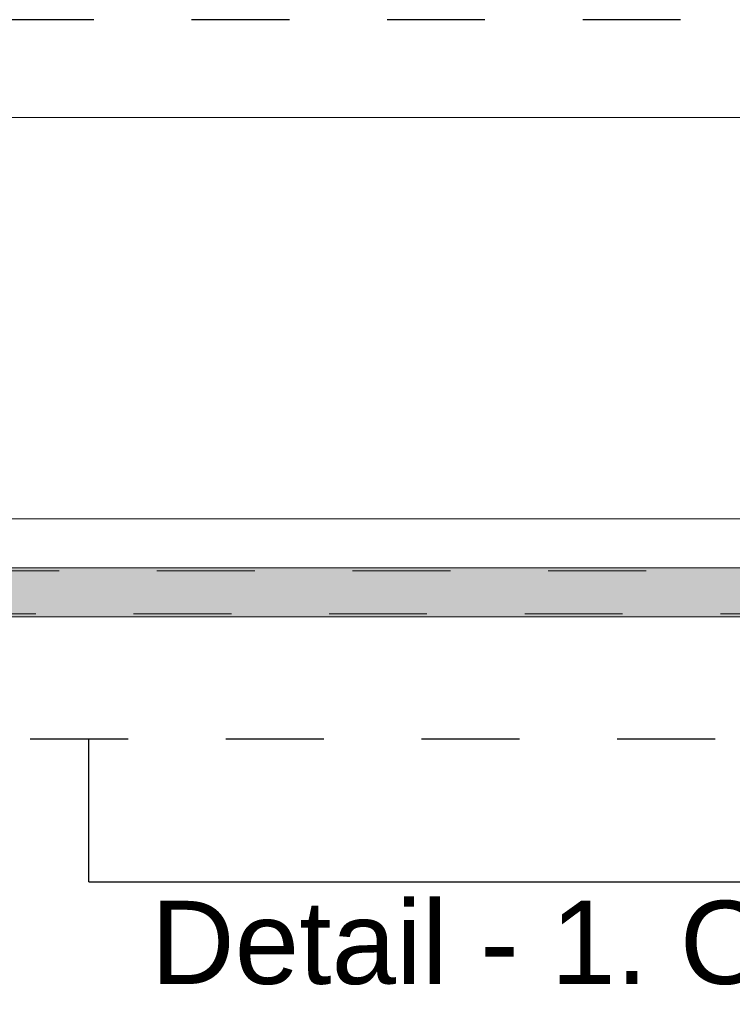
# Model space of a CAD drawing. Header units: metres. Extents: x -3.6 to 85.2, y -11 to 16.8.
# Tile 291 of 508: x 35.2 to 35.9, y -0.7 to 0.4. Entities that reach past the tile are written whole.
import ezdxf

# ---------------------------------------------------------------- set-up
doc = ezdxf.new("R2010")
doc.units = ezdxf.units.M
doc.header["$MEASUREMENT"] = 0
doc.linetypes.add('Punktlinie eng', pattern=[0.0375, 0.0125, -0.025])
for name, color, linetype in [('208 - Marker.Detail', 7, 'Continuous'), ('604 - Struktur.Wand Aussen', 7, 'Continuous'), ('606 - Struktur.Wand Innen Ausbau', 7, 'Continuous'), ('Neubau_301 - Elemente.Linie', 7, 'Continuous')]:
    doc.layers.add(name, color=color, linetype=linetype)
doc.styles.add('ERSTELLTER_STIL_2', font='txt')

msp = doc.modelspace()

# ---------------------------------------------------------------- hatches: boundary and pattern name
at = {"layer": '606 - Struktur.Wand Innen Ausbau', "linetype": 'Continuous', "lineweight": 0, "true_color": 0x3f1a1a}
msp.add_hatch(color=19, dxfattribs=at).paths.add_polyline_path([(33.329, -0.205), (36.151, -0.205), (36.151, -0.255), (33.329, -0.255)])

# ---------------------------------------------------------------- linework, layer by layer
at = {"layer": '208 - Marker.Detail', "color": 30, "linetype": 'Punktlinie eng', "lineweight": 25, "true_color": 0xff6e00}
for p, q in [((36.0673, 0.355), (33.4025, 0.355)), ((33.4025, -0.3797), (36.0673, -0.3797))]:
    msp.add_line(p, q, dxfattribs=at)
at = {"layer": '208 - Marker.Detail', "color": 30, "linetype": 'Continuous', "lineweight": 25, "true_color": 0xff6e00}
for p, q in [((35.2622, -0.5258), (35.2622, -0.3797)), ((35.2622, -0.5258), (35.3122, -0.5258)), ((35.3122, -0.5258), (37.0622, -0.5258))]:
    msp.add_line(p, q, dxfattribs=at)
at = {"layer": '604 - Struktur.Wand Aussen', "color": 7, "linetype": 'Continuous', "lineweight": 13}
for p, q in [((35.94, 0.255), (33.54, 0.255)), ((33.54, -0.155), (35.94, -0.155))]:
    msp.add_line(p, q, dxfattribs=at)
at = {"layer": 'Neubau_301 - Elemente.Linie', "color": 1, "linetype": 'Continuous', "lineweight": 13, "flags": 128}
msp.add_lwpolyline([(33.329, -0.205), (36.151, -0.205), (36.151, -0.255), (33.329, -0.255)], close=True, dxfattribs=at)
at = {"layer": 'Neubau_301 - Elemente.Linie', "color": 1, "linetype": 'Punktlinie eng', "lineweight": 9, "flags": 128}
msp.add_lwpolyline([(33.332, -0.208), (36.148, -0.208), (36.148, -0.252), (33.332, -0.252)], close=True, dxfattribs=at)

# ---------------------------------------------------------------- texts
at = {"layer": '208 - Marker.Detail', "color": 30, "lineweight": 25, "true_color": 0xff6e00, "insert": (35.3257, -0.5452), "char_height": 0.085, "attachment_point": 1, "style": 'ERSTELLTER_STIL_2'}
msp.add_mtext('\\A1;{\\pql;\\fArial|b0|i0|c0|p38;Detail - 1. OG Fenster 2.27 / 2.28}', dxfattribs=at)

doc.saveas('drawing.dxf')
